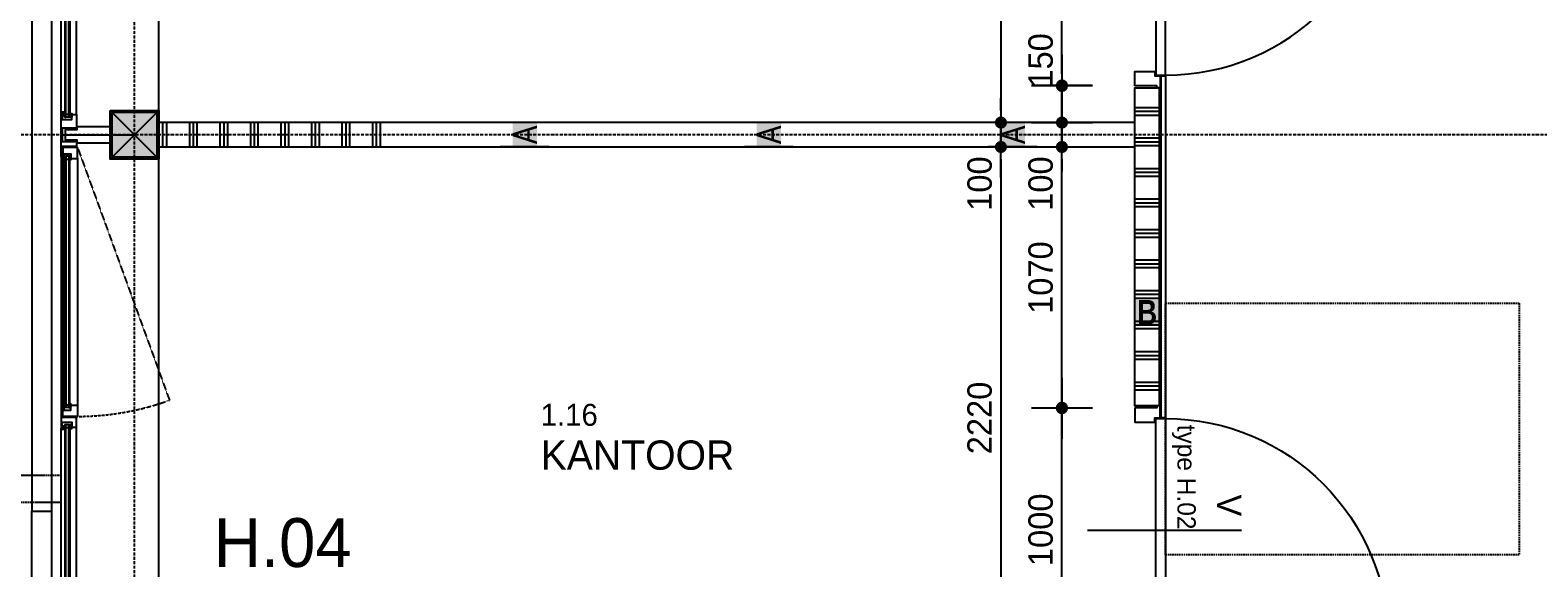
# Model space of a CAD drawing. Header units: millimetres. Extents: x -297000 to 504135, y -166520 to 252050.
# Tile 364 of 416: x 71347 to 77525, y 13451 to 15654. Entities that reach past the tile are written whole.
import ezdxf

# ---------------------------------------------------------------- set-up
doc = ezdxf.new("R2010")
doc.units = ezdxf.units.MM
doc.header["$MEASUREMENT"] = 0
for name, pattern in [('ACAD_ISO10W100', [18, 12, -3, 0, -3]), ('CENTER', [50.8, 31.75, -6.35, 6.35, -6.35]), ('DASHEDX2', [1.5, 1, -0.5]), ('HIDDEN', [0.375, 0.25, -0.125]), ('HIDDEN2', [4.7625, 3.175, -1.5875])]:
    doc.linetypes.add(name, pattern=pattern)
doc.layers.get('Defpoints').update_dxf_attribs({"color": 6})
for name, color, linetype in [('010_D0050_D', 1, 'Continuous'), ('010_T0050_T', 4, 'Continuous'), ('010_T0100_T', 4, 'Continuous'), ('040_AXPRI_B', 9, 'CENTER'), ('068_HATCH_H', 8, 'Continuous'), ('080_SYMB_DETAIL', 4, 'Continuous'), ('080_SYMBO_G', 1, 'Continuous'), ('210_WALEX_E', 2, 'Continuous'), ('220_WALIN_E', 1, 'Continuous'), ('220_WALIN_G', 1, 'Continuous'), ('240_STAIR_G', 1, 'Continuous'), ('299_CONCR_H', 251, 'Continuous'), ('299_STEEL_G', 3, 'Continuous'), ('310_WINDO_E', 1, 'Continuous'), ('320_DOORS_E', 8, 'Continuous'), ('320_DOORS_G', 2, 'Continuous'), ('340_BALUS_E', 8, 'Continuous'), ('420_WAFIN_G', 1, 'Continuous')]:
    doc.layers.add(name, color=color, linetype=linetype)
doc.styles.add('VMX 1 SMALL 100', font='unvr55w.TTF', dxfattribs={"height": 100})
doc.styles.add('VMX 2 MEDIUM 100', font='unvr55w.TTF', dxfattribs={"height": 200})
doc.styles.add('VMX 2 MEDIUM 50', font='unvr55w.TTF', dxfattribs={"height": 100})
doc.styles.add('VMX 3 BIG 200', font='unvr55w.TTF', dxfattribs={"height": 800})
doc.dimstyles.new('VMX 50', dxfattribs={"dimscale": 50, "dimtxt": 1, "dimasz": 1, "dimexe": 2, "dimexo": 2, "dimgap": 0.7, "dimtad": 1, "dimdec": 0, "dimdsep": 46, "dimtxsty": 'VMX 2 MEDIUM 50', "dimblk1": 'VMX-DIM-ARROW', "dimblk2": 'VMX-DIM-ARROW', "dimsah": 1, "dimcen": 1, "dimdle": 2, "dimse1": 1, "dimse2": 1, "dimclrd": 256, "dimclre": 256, "dimclrt": 256, "dimadec": 0, "dimazin": 0, "dimtm": 1e-09, "dimtfac": 1, "dimtdec": 0, "dimtmove": 2, "dimatfit": 2, "dimldrblk": 'VMX-DIM-ARROW', "dimfxl": 0, "dimtolj": 2, "dimlwd": -1, "dimarcsym": 0})

# ---------------------------------------------------------------- blocks, each defined once
blk = doc.blocks.new('VMX-DIM-ARROW')
h = blk.add_hatch(color=256)
edge = h.paths.add_edge_path()
edge.add_arc((0, 0), 0.5, 0, 360)
for p, q in [((0, 2.5), (0, -2.5)), ((-2.5, 0), (2.5, 0))]:
    blk.add_line(p, q)
blk = doc.blocks.new('*D290')
at = {"layer": '010_D0050_D'}
blk.add_line((69025, 24455), (69025, 10635), dxfattribs=at)
at = {"layer": 'Defpoints', "color": 0}
for p in [(71475, 24505), (69025, 10585), (71474, 10585)]:
    blk.add_point(p, dxfattribs=at)
at = {"layer": '010_D0050_D', "xscale": 50, "yscale": 50, "zscale": 50}
for p, rotation in [((69025, 24505), 90), ((69025, 10585), 270)]:
    blk.add_blockref('VMX-DIM-ARROW', p, dxfattribs=dict(at, rotation=rotation))
at = {"layer": '010_D0050_D', "insert": (68938.1, 17545), "char_height": 100, "attachment_point": 5, "rotation": 90, "style": 'VMX 2 MEDIUM 50'}
blk.add_mtext('\\A2;13920', dxfattribs=at)
blk = doc.blocks.new('*D292')
at = {"layer": '010_D0050_D'}
blk.add_line((68775, 9175), (68775, 32875), dxfattribs=at)
at = {"layer": 'Defpoints', "color": 0}
for p in [(68775, 32925), (71475, 32925), (71475, 9125)]:
    blk.add_point(p, dxfattribs=at)
at = {"layer": '010_D0050_D', "xscale": 50, "yscale": 50, "zscale": 50}
for p, rotation in [((68775, 32925), 90), ((68775, 9125), 270)]:
    blk.add_blockref('VMX-DIM-ARROW', p, dxfattribs=dict(at, rotation=rotation))
at = {"layer": '010_D0050_D', "insert": (68688.1, 21025), "char_height": 100, "attachment_point": 5, "rotation": 90, "style": 'VMX 2 MEDIUM 50'}
blk.add_mtext('\\A2;23800', dxfattribs=at)
blk = doc.blocks.new('*D392')
at = {"layer": '010_D0050_D'}
blk.add_line((75575, 13157), (75575, 14057), dxfattribs=at)
at = {"layer": 'Defpoints', "color": 0}
for p in [(75575, 14107), (75825, 14107), (75825, 13107)]:
    blk.add_point(p, dxfattribs=at)
at = {"layer": '010_D0050_D', "xscale": 50, "yscale": 50, "zscale": 50}
for p, rotation in [((75575, 14107), 90), ((75575, 13107), 270)]:
    blk.add_blockref('VMX-DIM-ARROW', p, dxfattribs=dict(at, rotation=rotation))
at = {"layer": '010_D0050_D', "insert": (75488.1, 13607), "char_height": 100, "attachment_point": 5, "rotation": 90, "style": 'VMX 2 MEDIUM 50'}
blk.add_mtext('\\A2;1000', dxfattribs=at)
blk = doc.blocks.new('*D393')
at = {"layer": '010_D0050_D'}
blk.add_line((75575, 14155), (75575, 15125), dxfattribs=at)
at = {"layer": 'Defpoints', "color": 0}
for p in [(75575, 15175), (75825, 15175), (75825, 14105)]:
    blk.add_point(p, dxfattribs=at)
at = {"layer": '010_D0050_D', "xscale": 50, "yscale": 50, "zscale": 50}
for p, rotation in [((75575, 15175), 90), ((75575, 14105), 270)]:
    blk.add_blockref('VMX-DIM-ARROW', p, dxfattribs=dict(at, rotation=rotation))
at = {"layer": '010_D0050_D', "insert": (75488.1, 14640), "char_height": 100, "attachment_point": 5, "rotation": 90, "style": 'VMX 2 MEDIUM 50'}
blk.add_mtext('\\A2;1070', dxfattribs=at)
blk = doc.blocks.new('*D401')
at = {"layer": '010_D0050_D'}
for p, q in [((75575.1, 15325), (75575.1, 15375)), ((75575.1, 15175), (75575.1, 15275)), ((75575.1, 15125), (75575.1, 15075))]:
    blk.add_line(p, q, dxfattribs=at)
at = {"layer": 'Defpoints', "color": 0}
for p in [(75575.1, 15275), (75825.1, 15275), (75825.1, 15175)]:
    blk.add_point(p, dxfattribs=at)
at = {"layer": '010_D0050_D', "xscale": 50, "yscale": 50, "zscale": 50}
for p, rotation in [((75575.1, 15275), 270), ((75575.1, 15175), 90)]:
    blk.add_blockref('VMX-DIM-ARROW', p, dxfattribs=dict(at, rotation=rotation))
at = {"layer": '010_D0050_D', "insert": (75488.2, 15025), "char_height": 100, "attachment_point": 5, "rotation": 90, "style": 'VMX 2 MEDIUM 50'}
blk.add_mtext('\\A2;100', dxfattribs=at)
blk = doc.blocks.new('*D399')
at = {"layer": '010_D0050_D'}
for p, q in [((75575.1, 15475), (75575.1, 15525)), ((75575.1, 15275), (75575.1, 15425)), ((75575.1, 15225), (75575.1, 15175))]:
    blk.add_line(p, q, dxfattribs=at)
at = {"layer": 'Defpoints', "color": 0}
for p in [(75575.1, 15425), (75825.1, 15425), (75825.1, 15275)]:
    blk.add_point(p, dxfattribs=at)
at = {"layer": '010_D0050_D', "xscale": 50, "yscale": 50, "zscale": 50}
for p, rotation in [((75575.1, 15425), 270), ((75575.1, 15275), 90)]:
    blk.add_blockref('VMX-DIM-ARROW', p, dxfattribs=dict(at, rotation=rotation))
at = {"layer": '010_D0050_D', "insert": (75488.2, 15529.5), "char_height": 100, "attachment_point": 5, "rotation": 90, "style": 'VMX 2 MEDIUM 50'}
blk.add_mtext('\\A2;150', dxfattribs=at)
blk = doc.blocks.new('*D400')
at = {"layer": '010_D0050_D'}
blk.add_line((75575.1, 15477), (75575.1, 16377), dxfattribs=at)
at = {"layer": 'Defpoints', "color": 0}
for p in [(75575.1, 16427), (75825.1, 16427), (75825.1, 15427)]:
    blk.add_point(p, dxfattribs=at)
at = {"layer": '010_D0050_D', "xscale": 50, "yscale": 50, "zscale": 50}
for p, rotation in [((75575.1, 16427), 90), ((75575.1, 15427), 270)]:
    blk.add_blockref('VMX-DIM-ARROW', p, dxfattribs=dict(at, rotation=rotation))
at = {"layer": '010_D0050_D', "insert": (75488.2, 15927), "char_height": 100, "attachment_point": 5, "rotation": 90, "style": 'VMX 2 MEDIUM 50'}
blk.add_mtext('\\A2;1000', dxfattribs=at)
blk = doc.blocks.new('*D425')
at = {"layer": '010_D0050_D'}
blk.add_line((75325.1, 17445), (75325.1, 15325), dxfattribs=at)
at = {"layer": 'Defpoints', "color": 0}
for p in [(75925, 17495), (75325.1, 15275), (75925, 15275)]:
    blk.add_point(p, dxfattribs=at)
at = {"layer": '010_D0050_D', "xscale": 50, "yscale": 50, "zscale": 50}
for p, rotation in [((75325.1, 17495), 90), ((75325.1, 15275), 270)]:
    blk.add_blockref('VMX-DIM-ARROW', p, dxfattribs=dict(at, rotation=rotation))
at = {"layer": '010_D0050_D', "insert": (75238.2, 16385), "char_height": 100, "attachment_point": 5, "rotation": 90, "style": 'VMX 2 MEDIUM 50'}
blk.add_mtext('\\A2;2220', dxfattribs=at)
blk = doc.blocks.new('*D426')
at = {"layer": '010_D0050_D'}
for p, q in [((75325.1, 15325), (75325.1, 15375)), ((75325.1, 15175), (75325.1, 15275)), ((75325.1, 15125), (75325.1, 15075))]:
    blk.add_line(p, q, dxfattribs=at)
at = {"layer": 'Defpoints', "color": 0}
for p in [(75325.1, 15275), (75575.1, 15275), (75575.1, 15175)]:
    blk.add_point(p, dxfattribs=at)
at = {"layer": '010_D0050_D', "xscale": 50, "yscale": 50, "zscale": 50}
for p, rotation in [((75325.1, 15275), 270), ((75325.1, 15175), 90)]:
    blk.add_blockref('VMX-DIM-ARROW', p, dxfattribs=dict(at, rotation=rotation))
at = {"layer": '010_D0050_D', "insert": (75238.2, 15025), "char_height": 100, "attachment_point": 5, "rotation": 90, "style": 'VMX 2 MEDIUM 50'}
blk.add_mtext('\\A2;100', dxfattribs=at)
blk = doc.blocks.new('*D427')
at = {"layer": '010_D0050_D'}
blk.add_line((75325.1, 15125), (75325.1, 13005), dxfattribs=at)
at = {"layer": 'Defpoints', "color": 0}
for p in [(75924.9, 15175), (75325.1, 12955), (75924.9, 12955)]:
    blk.add_point(p, dxfattribs=at)
at = {"layer": '010_D0050_D', "xscale": 50, "yscale": 50, "zscale": 50}
for p, rotation in [((75325.1, 15175), 90), ((75325.1, 12955), 270)]:
    blk.add_blockref('VMX-DIM-ARROW', p, dxfattribs=dict(at, rotation=rotation))
at = {"layer": '010_D0050_D', "insert": (75238.2, 14065), "char_height": 100, "attachment_point": 5, "rotation": 90, "style": 'VMX 2 MEDIUM 50'}
blk.add_mtext('\\A2;2220', dxfattribs=at)
blk = doc.blocks.new('GRID01')
at = {"layer": '040_AXPRI_B', "linetype": 'ACAD_ISO10W100'}
for p, q in [((-23200, -3742), (-23200, 26942)), ((3749.9, 5800), (-26942, 5800))]:
    blk.add_line(p, q, dxfattribs=at)
blk = doc.blocks.new('*U1234')
at = {"layer": '068_HATCH_H'}
h = blk.add_hatch(dxfattribs=at)
h.set_pattern_fill('PLAST', color=256, scale=500, angle=180, style=0)
h.set_pattern_definition([(180, (0, 2998.95), (-2e-14, -125), []), (180, (-2e-15, 2983.32), (-2e-14, -125), []), (180, (-4e-15, 2967.7), (-2e-14, -125), [])])
h.paths.add_polyline_path([(0, 2998.9), (100, 2998.9), (100, 3998.9), (0, 3998.9)])
at = {"layer": '220_WALIN_G', "ltscale": 10}
for p, q in [((0, 2400), (0, 2600)), ((100, 2400), (100, 2600)), ((0, 1400), (0, 1600)), ((100, 1400), (100, 1600)), ((0, 400), (0, 600)), ((100, 400), (100, 600))]:
    blk.add_line(p, q, dxfattribs=at)
blk.add_lwpolyline([(0, 0), (100, 0), (100, 3998.9), (0, 3998.9)], close=True, dxfattribs=at)
at = {"layer": '220_WALIN_E', "ltscale": 10, "char_height": 100, "width": 100, "attachment_point": 5, "style": 'VMX 1 SMALL 100', "bg_fill": 1, "box_fill_scale": 1, "bg_fill_color": 255, "bg_fill_transparency": 0}
for insert in [(50, 2500), (50, 1500), (50, 500)]:
    blk.add_mtext('{\\fUnivers Condensed|b0|i0|c0|p34;A}', dxfattribs=dict(at, insert=insert))
blk = doc.blocks.new('K200x200x8+BETON')
at = {"layer": '299_CONCR_H'}
h = blk.add_hatch(color=256, dxfattribs=at)
edge = h.paths.add_edge_path()
edge.add_line((-92, -84), (-92, 84))
edge.add_arc((-84, 84), 8, 90, 180, ccw=False)
edge.add_line((-84, 92), (84, 92))
edge.add_arc((84, 84), 8, 0, 90, ccw=False)
edge.add_line((92, 84), (92, -84))
edge.add_arc((84, -84), 8, -90, 0, ccw=False)
edge.add_line((84, -92), (-84, -92))
edge.add_arc((-84, -84), 8, 180, 270, ccw=False)
at = {"layer": '299_STEEL_G'}
for points in [[(-100, -88), (-100, 88, -0.414214), (-88, 100), (88, 100, -0.414214), (100, 88), (100, -88, -0.414214), (88, -100), (-88, -100, -0.414214)], [(-92, -84), (-92, 84, -0.414214), (-84, 92), (84, 92, -0.414214), (92, 84), (92, -84, -0.414214), (84, -92), (-84, -92, -0.414214)]]:
    blk.add_lwpolyline(points, format="xyb", close=True, dxfattribs=at)
at = {"layer": 'Defpoints'}
blk.add_lwpolyline([(-100, 100), (100, 100), (100, -100), (-100, -100)], close=True, dxfattribs=at)
for points in [[(100, -100), (-100, 100)], [(100, 100), (-100, -100)]]:
    blk.add_lwpolyline(points, dxfattribs=at)
blk = doc.blocks.new('DEUR1000_hpl finish')
at = {"layer": '320_DOORS_E'}
blk.add_arc((52.5, 126), 913, 0, 90, dxfattribs=at)
at = {"layer": '320_DOORS_G'}
blk.add_lwpolyline([(52.5, 126), (52.5, 1039)], dxfattribs=at)
for points in [[(52.5, 126), (52.5, 86), (965.5, 86), (965.5, 126)], [(9, 0), (67, 0), (67, 81), (50, 81), (50, 104), (0, 104), (0, 90), (9, 90), (9, 0)], [(1009, 0), (951, 0), (951, 81), (968, 81), (968, 104), (1018, 104), (1018, 90), (1009, 90), (1009, 0)]]:
    blk.add_lwpolyline(points, close=True, dxfattribs=at)
blk = doc.blocks.new('v-deur')
at = {"layer": '080_SYMBO_G'}
blk.add_line((0, -315.7), (0, 315.7), dxfattribs=at)
at = {"layer": '080_SYMBO_G', "insert": (-56.4, 315.7), "char_height": 100, "attachment_point": 3, "style": 'VMX 2 MEDIUM 100'}
blk.add_mtext('V', dxfattribs=at)
blk = doc.blocks.new('ALCOA_raamstrook1')
at = {"layer": '310_WINDO_E', "color": 2}
for points in [[(-300, -88.6), (-300, -1.6, -0.414214), (-298.5, -0.1), (-298.5, -0.1, -0.414214), (-297, -1.6), (-297, -27.6), (-237, -27.6), (-237, -47.6), (-297, -47.6), (-297, -88.6, -0.414214), (-298.5, -90.1), (-298.5, -90.1, -0.414214)], [(-234.5, -51.6), (-293, -51.6), (-293, -98.7, 0.414214), (-291.5, -100.2), (-291.5, -100.2, 0.414214), (-290, -98.7), (-290, -77.7), (-261, -77.7), (-261, -97.7), (-234.5, -97.7, 0.414214), (-233, -96.2), (-233, -53.1, 0.414214)], [(-234.5, -1153.5), (-293, -1153.5), (-293, -1106.4, -0.414214), (-291.5, -1104.9), (-291.5, -1104.9, -0.414214), (-290, -1106.4), (-290, -1127.4), (-261, -1127.4), (-261, -1107.4), (-234.5, -1107.4, -0.414214), (-233, -1108.9), (-233, -1152, -0.414214)]]:
    blk.add_lwpolyline(points, format="xyb", close=True, dxfattribs=at)
at = {"layer": '310_WINDO_E', "color": 8, "linetype": 'DASHEDX2'}
blk.add_lwpolyline([(-233, -53.1), (143.4, -1087.1)], dxfattribs=at)
at = {"layer": '310_WINDO_E', "color": 8}
for points in [[(-300, -88.6), (-300, -1116.5)], [(-293, -98.7), (-293, -1106.4)], [(-286, -102.7), (-286, -87.7), (-290, -87.7), (-290, -102.7), (-286, -102.7)], [(-286, -102.7), (-290, -87.7)], [(-286, -87.7), (-290, -102.7)], [(-265, -102.7), (-265, -87.7), (-261, -87.7), (-261, -102.7), (-265, -102.7)], [(-265, -102.7), (-261, -87.7)], [(-265, -87.7), (-261, -102.7)], [(-233, -96.2), (-233, -1108.9)], [(-286, -1102.4), (-286, -1117.4), (-290, -1117.4), (-290, -1102.4), (-286, -1102.4)], [(-286, -1102.4), (-290, -1117.4)], [(-286, -1117.4), (-290, -1102.4)], [(-265, -1102.4), (-265, -1117.4), (-261, -1117.4), (-261, -1102.4), (-265, -1102.4)], [(-265, -1102.4), (-261, -1117.4)], [(-265, -1117.4), (-261, -1102.4)], [(-300, -2231.4), (-300, -1203.5)], [(-286, -1192.5), (-286, -1207.5), (-297, -1207.5), (-297, -1192.5), (-286, -1192.5)], [(-286, -1192.5), (-297, -1207.5)], [(-286, -1207.5), (-297, -1192.5)], [(-265, -1187.5), (-265, -1202.5), (-257, -1202.5), (-257, -1187.5), (-265, -1187.5)], [(-265, -1187.5), (-257, -1202.5)], [(-265, -1202.5), (-257, -1187.5)], [(-237, -2238.9), (-237, -1196)], [(-286, -2242.4), (-286, -2227.4), (-297, -2227.4), (-297, -2242.4), (-286, -2242.4)], [(-286, -2242.4), (-297, -2227.4)], [(-286, -2227.4), (-297, -2242.4)], [(-265, -2247.4), (-265, -2232.4), (-257, -2232.4), (-257, -2247.4), (-265, -2247.4)], [(-265, -2247.4), (-257, -2232.4)], [(-265, -2232.4), (-257, -2247.4)]]:
    blk.add_lwpolyline(points, dxfattribs=at)
at = {"layer": '310_WINDO_E'}
for points in [[(-281, -1117.4), (-286, -1117.4), (-286, -87.7), (-281, -87.7)], [(-281, -1187.5), (-286, -1187.5), (-286, -2247.4), (-281, -2247.4)]]:
    blk.add_lwpolyline(points, close=True, dxfattribs=at)
for points in [[(-269, -87.7), (-281, -87.7)], [(-281, -99.3), (-269, -99.3)], [(-269, -1117.4), (-265, -1117.4), (-265, -87.7), (-269, -87.7), (-269, -1117.4)], [(-281, -1105.8), (-269, -1105.8)], [(-269, -1117.4), (-281, -1117.4)], [(-269, -1187.5), (-281, -1187.5)], [(-281, -1199), (-269, -1199)], [(-269, -1187.5), (-265, -1187.5), (-265, -2247.4), (-269, -2247.4), (-269, -1187.5)], [(-281, -2235.8), (-269, -2235.8)], [(-269, -2247.4), (-281, -2247.4)]]:
    blk.add_lwpolyline(points, dxfattribs=at)
at = {"layer": '310_WINDO_E', "color": 2}
for points in [[(-238.5, -1197.5, 0.414214), (-237, -1196), (-237, -1157.5), (-297, -1157.5), (-297, -1116.5, 0.414214), (-298.5, -1115), (-298.5, -1115, 0.414214), (-300, -1116.5), (-300, -1203.5, 0.414214), (-298.5, -1205), (-298.5, -1205, 0.414214), (-297, -1203.5), (-297, -1177.5), (-257, -1177.5), (-257, -1197.5), (-238.5, -1197.5)], [(-238.5, -2237.4, -0.414214), (-237, -2238.9), (-237, -2292.4), (-297, -2292.4), (-297, -2318.4, -0.414214), (-298.5, -2319.9), (-298.5, -2319.9, -0.414214), (-300, -2318.4), (-300, -2231.4, -0.414214), (-298.5, -2229.9), (-298.5, -2229.9, -0.414214), (-297, -2231.4), (-297, -2257.4), (-257, -2257.4), (-257, -2237.4), (-238.5, -2237.4)]]:
    blk.add_lwpolyline(points, format="xyb", dxfattribs=at)
at = {"layer": '310_WINDO_E', "color": 8, "linetype": 'DASHEDX2'}
blk.add_arc((-233, -53.1), 1100.4, 269.92468, 290, dxfattribs=at)
at = {"layer": 'Defpoints'}
blk.add_lwpolyline([(-300, 0), (0, 0)], dxfattribs=at)
blk = doc.blocks.new('ALCOA_raamstrook2')
at = {"layer": '310_WINDO_E', "color": 2}
for points in [[(-300, -88.6), (-300, -1.6, -0.414214), (-298.5, -0.1), (-298.5, -0.1, -0.414214), (-297, -1.6), (-297, -27.6), (-237, -27.6), (-237, -47.6), (-297, -47.6), (-297, -88.6, -0.414214), (-298.5, -90.1), (-298.5, -90.1, -0.414214)], [(-234.5, -51.6), (-293, -51.6), (-293, -98.7, 0.414214), (-291.5, -100.2), (-291.5, -100.2, 0.414214), (-290, -98.7), (-290, -77.7), (-261, -77.7), (-261, -97.7), (-234.5, -97.7, 0.414214), (-233, -96.2), (-233, -53.1, 0.414214)], [(-234.5, -1153.5), (-293, -1153.5), (-293, -1106.4, -0.414214), (-291.5, -1104.9), (-291.5, -1104.9, -0.414214), (-290, -1106.4), (-290, -1127.4), (-261, -1127.4), (-261, -1107.4), (-234.5, -1107.4, -0.414214), (-233, -1108.9), (-233, -1152, -0.414214)]]:
    blk.add_lwpolyline(points, format="xyb", close=True, dxfattribs=at)
at = {"layer": '310_WINDO_E', "color": 8}
for points in [[(-300, -88.6), (-300, -1116.5)], [(-293, -98.7), (-293, -1106.4)], [(-286, -102.7), (-286, -87.7), (-290, -87.7), (-290, -102.7), (-286, -102.7)], [(-286, -102.7), (-290, -87.7)], [(-286, -87.7), (-290, -102.7)], [(-265, -102.7), (-265, -87.7), (-261, -87.7), (-261, -102.7), (-265, -102.7)], [(-265, -102.7), (-261, -87.7)], [(-265, -87.7), (-261, -102.7)], [(-233, -96.2), (-233, -1108.9)], [(-286, -1102.4), (-286, -1117.4), (-290, -1117.4), (-290, -1102.4), (-286, -1102.4)], [(-286, -1102.4), (-290, -1117.4)], [(-286, -1117.4), (-290, -1102.4)], [(-265, -1102.4), (-265, -1117.4), (-261, -1117.4), (-261, -1102.4), (-265, -1102.4)], [(-265, -1102.4), (-261, -1117.4)], [(-265, -1117.4), (-261, -1102.4)], [(-300, -2231.4), (-300, -1203.5)], [(-286, -1192.5), (-286, -1207.5), (-297, -1207.5), (-297, -1192.5), (-286, -1192.5)], [(-286, -1192.5), (-297, -1207.5)], [(-286, -1207.5), (-297, -1192.5)], [(-265, -1187.5), (-265, -1202.5), (-257, -1202.5), (-257, -1187.5), (-265, -1187.5)], [(-265, -1187.5), (-257, -1202.5)], [(-265, -1202.5), (-257, -1187.5)], [(-237, -2238.9), (-237, -1196)], [(-286, -2242.4), (-286, -2227.4), (-297, -2227.4), (-297, -2242.4), (-286, -2242.4)], [(-286, -2242.4), (-297, -2227.4)], [(-286, -2227.4), (-297, -2242.4)], [(-265, -2247.4), (-265, -2232.4), (-257, -2232.4), (-257, -2247.4), (-265, -2247.4)], [(-265, -2247.4), (-257, -2232.4)], [(-265, -2232.4), (-257, -2247.4)]]:
    blk.add_lwpolyline(points, dxfattribs=at)
at = {"layer": '310_WINDO_E'}
for points in [[(-281, -1117.4), (-286, -1117.4), (-286, -87.7), (-281, -87.7)], [(-281, -1187.5), (-286, -1187.5), (-286, -2247.4), (-281, -2247.4)]]:
    blk.add_lwpolyline(points, close=True, dxfattribs=at)
for points in [[(-269, -87.7), (-281, -87.7)], [(-281, -99.3), (-269, -99.3)], [(-269, -1117.4), (-265, -1117.4), (-265, -87.7), (-269, -87.7), (-269, -1117.4)], [(-281, -1105.8), (-269, -1105.8)], [(-269, -1117.4), (-281, -1117.4)], [(-269, -1187.5), (-281, -1187.5)], [(-281, -1199), (-269, -1199)], [(-269, -1187.5), (-265, -1187.5), (-265, -2247.4), (-269, -2247.4), (-269, -1187.5)], [(-281, -2235.8), (-269, -2235.8)], [(-269, -2247.4), (-281, -2247.4)]]:
    blk.add_lwpolyline(points, dxfattribs=at)
at = {"layer": '310_WINDO_E', "color": 8, "linetype": 'DASHEDX2'}
blk.add_lwpolyline([(-233, -1152), (143.4, -118)], dxfattribs=at)
at = {"layer": '310_WINDO_E', "color": 2}
for points in [[(-238.5, -1197.5, 0.414214), (-237, -1196), (-237, -1157.5), (-297, -1157.5), (-297, -1116.5, 0.414214), (-298.5, -1115), (-298.5, -1115, 0.414214), (-300, -1116.5), (-300, -1203.5, 0.414214), (-298.5, -1205), (-298.5, -1205, 0.414214), (-297, -1203.5), (-297, -1177.5), (-257, -1177.5), (-257, -1197.5), (-238.5, -1197.5)], [(-238.5, -2237.4, -0.414214), (-237, -2238.9), (-237, -2292.4), (-297, -2292.4), (-297, -2318.4, -0.414214), (-298.5, -2319.9), (-298.5, -2319.9, -0.414214), (-300, -2318.4), (-300, -2231.4, -0.414214), (-298.5, -2229.9), (-298.5, -2229.9, -0.414214), (-297, -2231.4), (-297, -2257.4), (-257, -2257.4), (-257, -2237.4), (-238.5, -2237.4)]]:
    blk.add_lwpolyline(points, format="xyb", dxfattribs=at)
at = {"layer": '310_WINDO_E', "color": 8, "linetype": 'DASHEDX2'}
blk.add_arc((-233, -1152), 1100.4, 70, 90.07532, dxfattribs=at)
at = {"layer": 'Defpoints'}
blk.add_lwpolyline([(-300, 0), (0, 0)], dxfattribs=at)
blk = doc.blocks.new('ALCOA_raamstrook')
at = {"layer": '310_WINDO_E', "color": 8}
blk.add_lwpolyline([(12.5, -6960), (100, -6960), (100, 6960), (12.5, 6960)], dxfattribs=at)
at = {"layer": '310_WINDO_E', "color": 2}
blk.add_lwpolyline([(-100, -2354), (-234.8, -2354), (-234.8, -2341.5), (-282.9, -2341.5), (-282.9, -2298.5), (-234.8, -2298.5), (-234.8, -2286), (-100, -2286), (-100, -2354)], dxfattribs=at)
at = {"color": 7}
for name, p in [('ALCOA_raamstrook2', (0, 0)), ('ALCOA_raamstrook1', (0, -2320))]:
    blk.add_blockref(name, p, dxfattribs=at)
blk = doc.blocks.new('1006_X-01.01')
at = {"layer": '068_HATCH_H'}
h = blk.add_hatch(dxfattribs=at)
h.set_pattern_fill('PLAST', color=256, scale=500, angle=180, style=0)
h.set_pattern_definition([(360, (4199, 5462.15), (-2e-14, -125), []), (360, (4199, 5446.52), (-2e-14, -125), []), (360, (4199, 5430.9), (-2e-14, -125), [])])
h.paths.add_polyline_path([(4199, 4690), (4098.9, 4690), (4099, 5992), (4199, 5992)])
at = {"layer": '210_WALEX_E', "color": 8, "linetype": 'HIDDEN', "ltscale": 25}
blk.add_lwpolyline([(5674, 4080), (4224, 4080), (4224, 5110), (5674, 5110)], close=True, dxfattribs=at)
at = {"layer": '220_WALIN_G', "ltscale": 10}
blk.add_lwpolyline([(4199, 4690), (4098.9, 4690), (4099, 5992), (4199, 5992)], close=True, dxfattribs=at)
at = {"layer": '240_STAIR_G'}
blk.add_lwpolyline([(-340, 4258), (-340, -300), (-420, -300), (-420, 4258), (-340, 4258)], dxfattribs=at)
at = {"layer": '340_BALUS_E', "color": 1}
for points in [[(-1400, 4258), (-1400, 4258), (-1400, 23452), (-340, 23452), (-340, 4178), (-340, 4178)], [(-1320, 4258), (-1320, 23372), (-420, 23372), (-420, 4258)]]:
    blk.add_lwpolyline(points, dxfattribs=at)
at = {"layer": '340_BALUS_E', "color": 8, "linetype": 'HIDDEN2'}
blk.add_lwpolyline([(-300, 4405), (-1320, 4405), (-1320, 4295), (-300, 4295), (-300, 4405)], dxfattribs=at)
at = {"layer": '420_WAFIN_G'}
blk.add_lwpolyline([(4206, 4640), (4206, 6042), (4225, 6042), (4225, 4640), (4206, 4640)], dxfattribs=at)
for name, p in [('GRID01', (23200, 0)), ('ALCOA_raamstrook', (0, 8120)), ('K200x200x8+BETON', (0, 5800))]:
    blk.add_blockref(name, p)
at = {"rotation": 270}
blk.add_blockref('DEUR1000_hpl finish', (4099, 7010), dxfattribs=at)
at = {"xscale": -1, "rotation": 270}
blk.add_blockref('DEUR1000_hpl finish', (4099, 3672), dxfattribs=at)
at = {"layer": '010_T0100_T', "color": 7, "rotation": 270}
blk.add_blockref('v-deur', (4220, 4181), dxfattribs=at)
at = {"layer": '220_WALIN_G', "ltscale": 10, "rotation": 90}
blk.add_blockref('*U1234', (4098.9, 5750), dxfattribs=at)
at = {"layer": '220_WALIN_E', "ltscale": 10, "insert": (4149, 5073), "char_height": 100, "width": 100, "attachment_point": 5, "style": 'VMX 1 SMALL 100', "bg_fill": 1, "box_fill_scale": 1, "bg_fill_color": 255, "bg_fill_transparency": 0}
blk.add_mtext('{\\fUnivers Condensed|b1|i0|c0|p34;B}', dxfattribs=at)

msp = doc.modelspace()

# ---------------------------------------------------------------- block references
msp.add_blockref('1006_X-01.01', (71775, 9425))

# ---------------------------------------------------------------- texts
at = {"layer": '010_T0050_T', "insert": (73439.2, 14123), "char_height": 120, "attachment_point": 1, "style": 'VMX 2 MEDIUM 50'}
msp.add_mtext('{\\H0.75x;1.16\\P}KANTOOR{\\H0.75004x;\\P }', dxfattribs=at)
at = {"layer": '010_T0050_T', "insert": (76025.6, 14037.5), "char_height": 75, "attachment_point": 7, "rotation": 270, "style": 'VMX 2 MEDIUM 50'}
msp.add_mtext('type H.02', dxfattribs=at)
at = {"layer": '080_SYMB_DETAIL', "insert": (72100, 13451.8), "char_height": 200, "attachment_point": 7, "style": 'VMX 3 BIG 200'}
msp.add_mtext('H.04', dxfattribs=at)

# ---------------------------------------------------------------- dimensions: what is measured, and where the dimension line sits
at = {"layer": '010_D0050_D'}
for base, p1, p2, picture, middle in [((68775, 32925), (71475, 9125), (71475, 32925), '*D292', (68688.1, 21025)), ((69025, 10585), (71475, 24505), (71474, 10585), '*D290', (68938.1, 17545)), ((75325.1, 15275), (75925, 17495), (75925, 15275), '*D425', (75238.2, 16385)), ((75575.1, 16427), (75825.1, 15427), (75825.1, 16427), '*D400', (75488.2, 15927)), ((75325.1, 12955), (75924.9, 15175), (75924.9, 12955), '*D427', (75238.2, 14065)), ((75575, 15175), (75825, 14105), (75825, 15175), '*D393', (75488.1, 14640)), ((75575, 14107), (75825, 13107), (75825, 14107), '*D392', (75488.1, 13607))]:
    dim = msp.add_linear_dim(base=base, p1=p1, p2=p2, angle=90, dimstyle='VMX 50', dxfattribs=at)
    dim.commit()
    dim.dimension.update_dxf_attribs({"geometry": picture, "text_midpoint": middle})
for base, p1, p2, picture, middle in [((75575.1, 15425), (75825.1, 15275), (75825.1, 15425), '*D399', (75488.2, 15529.5)), ((75325.1, 15275), (75575.1, 15175), (75575.1, 15275), '*D426', (75238.2, 15025)), ((75575.1, 15275), (75825.1, 15175), (75825.1, 15275), '*D401', (75488.2, 15025))]:
    dim = msp.add_linear_dim(base=base, p1=p1, p2=p2, angle=90, dimstyle='VMX 50', dxfattribs=at)
    dim.commit()
    dim.dimension.update_dxf_attribs({"geometry": picture, "text_midpoint": middle, "dimtype": 160})

doc.saveas('drawing.dxf')
